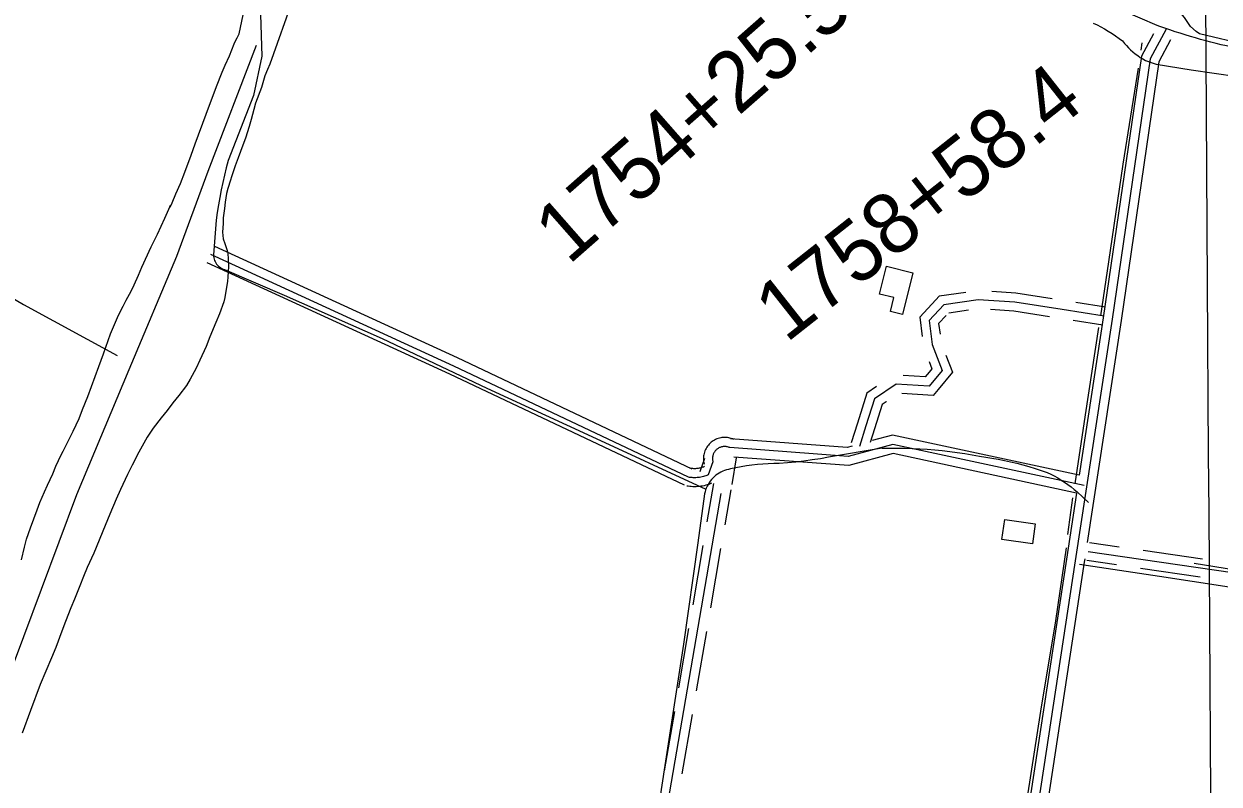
# Model space of a CAD drawing. Extents: x 3477039 to 3515015, y 546746 to 572297.
# Drawn here: x 3500384 to 3502371, y 553862 to 555126 of the extents above; entities that cross this region are included whole.
import ezdxf

# ---------------------------------------------------------------- set-up
doc = ezdxf.new("R2010")
doc.units = 0
for name, color, linetype in [('V-BLDG-OTLN', 7, 'Continuous'), ('V-DTCH-CNTR', 7, 'Continuous'), ('V-GRID-MAJR', 7, 'Continuous'), ('V-LEVE-TOET', 7, 'Continuous'), ('V-ROAD-CNTR', 7, 'Continuous'), ('V-SITE-VEGE', 7, 'Continuous'), ('V-SURV-IDEN', 7, 'Continuous'), ('V-TOPO-SHOR', 7, 'Continuous')]:
    doc.layers.add(name, color=color, linetype=linetype)

msp = doc.modelspace()

# ---------------------------------------------------------------- linework, layer by layer
at = {"layer": 'V-BLDG-OTLN'}
for points in [[(3501861.6, 554712.2), (3501844.5, 554643.1), (3501824.4, 554648.1), (3501830.1, 554671.2), (3501806.5, 554677), (3501818, 554723.4)], [(3502060.6, 554261.7), (3502009.8, 554269.1), (3502014.6, 554302.4), (3502065.3, 554295.1)]]:
    msp.add_lwpolyline(points, close=True, dxfattribs=at)
at = {"layer": 'V-DTCH-CNTR'}
for points in [[(3500777.6, 555141.9), (3500779.8, 555072.6), (3500765.8, 555007), (3500723.6, 554899.2), (3500720.4, 554887), (3500717.4, 554874.7), (3500714.6, 554862.3), (3500712, 554850), (3500709.6, 554837.5), (3500707.4, 554825.1), (3500705.4, 554812.6), (3500703.6, 554800), (3500699, 554742.1), (3500699.2, 554739.7), (3500699.6, 554737.4), (3500700.1, 554735.2), (3500700.9, 554733), (3500701.9, 554730.9), (3500703, 554728.8), (3500704.4, 554726.9), (3500705.9, 554725.1), (3500707.5, 554723.5), (3500709.3, 554722), (3500711.2, 554720.6), (3500713.3, 554719.5), (3500715.4, 554718.5), (3500717.6, 554717.7), (3500816.7, 554675.4), (3500979.7, 554603.3), (3501153.6, 554520.8), (3501321.1, 554443.7), (3501517.7, 554352.7)], [(3502161.4, 555127.5), (3502167.9, 555124.4), (3502174.3, 555121.1), (3502180.5, 555117.7), (3502186.7, 555114), (3502192.8, 555110.2), (3502198.7, 555106.1), (3502204.5, 555101.9), (3502210.2, 555097.6), (3502213.3, 555093.7), (3502216.7, 555089.9), (3502220.2, 555086.2), (3502223.8, 555082.7), (3502227.6, 555079.4), (3502231.5, 555076.3), (3502235.6, 555073.3), (3502239.8, 555070.4), (3502244.1, 555067.8), (3502248.5, 555065.4), (3502266.2, 555059.3), (3502324.3, 555049.6), (3502515.8, 555021.7)], [(3500175.9, 554781.3), (3500253.2, 554736.1), (3500383.6, 554659.5), (3500539.3, 554574.7)], [(3501810.9, 554420.6), (3501721.6, 554405.6), (3501708, 554403.3), (3501694.4, 554401.2), (3501680.7, 554399.4), (3501667.1, 554397.8), (3501653.3, 554396.4), (3501639.6, 554395.3), (3501630.5, 554395.2), (3501621.4, 554395), (3501612.4, 554394.4), (3501603.3, 554393.7), (3501594.3, 554392.7), (3501585.3, 554391.4), (3501576.3, 554389.9), (3501567.4, 554388.2), (3501558.5, 554386.3), (3501555.3, 554385.6), (3501552, 554384.8), (3501548.9, 554383.8), (3501545.8, 554382.5), (3501542.8, 554381.1), (3501539.9, 554379.4), (3501537.1, 554377.6), (3501534.4, 554375.7), (3501531.8, 554373.5), (3501529.4, 554371.2), (3501527.2, 554368.8), (3501525.1, 554366.2), (3501523.1, 554363.4), (3501521.4, 554360.6), (3501519.8, 554357.7), (3501518.4, 554354.6), (3501517.7, 554352.7), (3501517.2, 554351.5), (3501516.3, 554348.3), (3501515.5, 554345.1), (3501504.6, 554263.6), (3501480.5, 554095.1), (3501449.5, 553893.2), (3501421.4, 553707.9)], [(3501810.9, 554420.6), (3501823.3, 554420.8), (3501835.8, 554420.8), (3501848.3, 554420.7), (3501860.8, 554420.3), (3501873.3, 554419.7), (3501885.8, 554418.9), (3501898.2, 554417.9), (3501910.7, 554416.7), (3501923.1, 554415.3), (3501935.5, 554413.6), (3501947.9, 554411.8), (3501960.2, 554409.8), (3501972.5, 554407.5), (3501982.9, 554406.1), (3501993.3, 554404.4), (3502003.7, 554402.5), (3502014, 554400.4), (3502024.3, 554398.2), (3502034.5, 554395.7), (3502044.7, 554393), (3502054.8, 554390.2), (3502064.9, 554387.1), (3502074.9, 554383.9), (3502084.9, 554380.5), (3502090.9, 554377.6), (3502096.8, 554374.6), (3502102.6, 554371.4), (3502108.3, 554367.9), (3502113.9, 554364.3), (3502119.4, 554360.5), (3502124.7, 554356.6), (3502129.9, 554352.4), (3502135, 554348.1), (3502153.8, 554330.6)], [(3502138.5, 554227.8), (3502271.9, 554208.2), (3502442.1, 554181.9)]]:
    msp.add_lwpolyline(points, dxfattribs=at)
at = {"layer": 'V-GRID-MAJR'}
msp.add_spline([(3502367.2, 552233.1), (3502330.2, 558291), (3502293.2, 564352), (3502256.2, 570412.9), (3502256.2, 570416)], degree=3, dxfattribs=at)
at = {"layer": 'V-LEVE-TOET'}
msp.add_lwpolyline([(3502417.3, 555090.5), (3502338, 555109.6), (3502332.6, 555113.3), (3502323.5, 555121.9), (3502313.4, 555136.6), (3502284.6, 555171.5), (3502206.3, 555236.7), (3502079.7, 555325.4), (3502027.6, 555338.7), (3502008.9, 555347.4), (3501996.9, 555357.2), (3501994.7, 555359.4), (3501963.8, 555391.6), (3501873, 555472.7), (3501765.2, 555567.3)], dxfattribs=at)
at = {"layer": 'V-ROAD-CNTR'}
for points in [[(3502267.7, 555123.4), (3502013.7, 555233.5), (3501808.2, 555331.3), (3501552.3, 555442.4)], [(3502267.7, 555123.4), (3502013.7, 555233.5), (3501808.2, 555331.3), (3501552.3, 555442.4)], [(3502282.6, 555117), (3502256.2, 555067.8), (3502193, 554635.3), (3502131.8, 554233.8), (3501953.1, 553062)], [(3502261.7, 555109.7), (3502241.7, 555072.6), (3502178.1, 554637.6), (3502138.3, 554375.9)], [(3502435.4, 555078.8), (3502426.7, 555080.4), (3502417.9, 555082), (3502409.2, 555083.7), (3502400.5, 555085.5), (3502391.8, 555087.4), (3502383.2, 555089.4), (3502374.5, 555091.4), (3502365.9, 555093.5), (3502357.3, 555095.7), (3502348.7, 555097.9), (3502340.1, 555100.3), (3502331.6, 555102.7), (3502323.1, 555105.2), (3502314.6, 555107.8), (3502306.1, 555110.4), (3502297.6, 555113.1), (3502289.2, 555115.9), (3502280.8, 555118.8), (3502272.4, 555121.7), (3502267.7, 555123.4)], [(3502435.4, 555078.8), (3502426.7, 555080.4), (3502417.9, 555082), (3502409.2, 555083.7), (3502400.5, 555085.5), (3502391.8, 555087.4), (3502383.2, 555089.4), (3502374.5, 555091.4), (3502365.9, 555093.5), (3502357.3, 555095.7), (3502348.7, 555097.9), (3502340.1, 555100.3), (3502331.6, 555102.7), (3502323.1, 555105.2), (3502314.6, 555107.8), (3502306.1, 555110.4), (3502297.6, 555113.1), (3502289.2, 555115.9), (3502280.8, 555118.8), (3502272.4, 555121.7), (3502267.7, 555123.4)], [(3502290.3, 555099.6), (3502270.6, 555063), (3502207.8, 554633.1), (3502151.6, 554264.3)], [(3501495.2, 554386.2), (3501105, 554570.9), (3500701.3, 554756.3)], [(3501488.7, 554372.7), (3501098.6, 554557.3), (3500695, 554742.6)], [(3501482.3, 554359.1), (3501092.3, 554543.7), (3500688.7, 554729)], [(3501949.9, 554679.7), (3501905.7, 554673.3), (3501900, 554667.2)], [(3502093.4, 554668.9), (3502033.2, 554678.4), (3501992.9, 554681.2)], [(3502180, 554640.3), (3502109.9, 554651.1), (3502031.5, 554663.5), (3501970.6, 554667.6), (3501913.1, 554659.2), (3501888.9, 554633.3), (3501893.9, 554593.2), (3501910.6, 554549.7), (3501888.9, 554523.8), (3501833.8, 554527.1), (3501798, 554502.8), (3501783.8, 554457.7), (3501773, 554423.4)], [(3501900, 554667.2), (3501873.1, 554638.4), (3501877.1, 554606.5)], [(3502182.2, 554655.1), (3502132.8, 554662.7)], [(3501917.1, 554641.6), (3501904.6, 554628.2), (3501906.9, 554610.2)], [(3501954.3, 554650.1), (3501921.8, 554645.3)], [(3502088.7, 554639.3), (3502029.8, 554648.6), (3501990.8, 554651.2)], [(3502177.7, 554625.5), (3502128.3, 554633.1)], [(3501916.7, 554575.5), (3501927.7, 554546.9), (3501904.1, 554518.6)], [(3501888.7, 554564.7), (3501893.4, 554552.6), (3501889.1, 554547.4)], [(3501889.1, 554547.4), (3501882.2, 554539.2), (3501845.5, 554541.4)], [(3501801.2, 554523.1), (3501785.2, 554512.3), (3501769.5, 554462.2), (3501759.2, 554429.7)], [(3501904.1, 554518.6), (3501895.5, 554508.4), (3501843.7, 554511.5)], [(3501817.5, 554497.9), (3501810.7, 554493.3), (3501798.1, 554453.1), (3501790.9, 554430.3)], [(3501818, 554498.3), (3501817.5, 554497.9)], [(3501563.5, 554435.4), (3501561.9, 554436.1), (3501559.8, 554436.8), (3501557.7, 554437.5), (3501555.6, 554438), (3501553.4, 554438.3), (3501551.2, 554438.5), (3501549, 554438.6), (3501546.7, 554438.6), (3501544.5, 554438.4), (3501542.4, 554438), (3501540.2, 554437.5), (3501538.1, 554436.9), (3501536, 554436.2), (3501533.9, 554435.3), (3501532, 554434.3), (3501530.1, 554433.2), (3501528.2, 554432), (3501526.5, 554430.6), (3501524.8, 554429.1), (3501523.2, 554427.6), (3501521.8, 554425.9), (3501520.4, 554424.2), (3501519.2, 554422.3), (3501518.1, 554420.4), (3501517.1, 554418.4), (3501516.2, 554416.4), (3501515.4, 554414.3), (3501514.8, 554412.2), (3501514.3, 554410), (3501514, 554407.9), (3501513.8, 554405.6), (3501513.7, 554403.4), (3501513.8, 554401.2), (3501514, 554399), (3501514.4, 554396.8), (3501514.8, 554394.8), (3501515, 554394.3)], [(3501761, 554424.4), (3501752.7, 554422.2), (3501558.6, 554436.6)], [(3502138.3, 554375.9), (3501828, 554442.6), (3501794.1, 554433.4)], [(3501557.5, 554421.7), (3501556.3, 554422.2), (3501555.1, 554422.6), (3501553.9, 554423), (3501552.7, 554423.2), (3501551.4, 554423.4), (3501550.2, 554423.6), (3501548.9, 554423.6), (3501547.6, 554423.6), (3501546.4, 554423.5), (3501545.1, 554423.3), (3501543.9, 554423), (3501542.7, 554422.7), (3501541.5, 554422.2), (3501540.3, 554421.7), (3501539.2, 554421.2), (3501538.1, 554420.5), (3501537, 554419.8), (3501536, 554419), (3501535.1, 554418.2), (3501534.2, 554417.3), (3501533.3, 554416.3), (3501532.6, 554415.3), (3501531.9, 554414.3), (3501531.2, 554413.2), (3501530.6, 554412.1), (3501530.1, 554410.9), (3501529.7, 554409.7), (3501529.4, 554408.5), (3501529.1, 554407.3), (3501528.9, 554406), (3501528.8, 554404.7), (3501528.7, 554403.5), (3501528.8, 554402.2), (3501528.9, 554401), (3501529.1, 554399.7), (3501529.4, 554398.5), (3501529.5, 554398.2)], [(3502146.6, 554358.8), (3501828.4, 554427.2), (3501754.2, 554407), (3501557.5, 554421.7)], [(3501515.4, 554403.4), (3501507.4, 554381.5)], [(3501529.5, 554398.2), (3501521.5, 554376.4)], [(3501568.2, 554404.5), (3501560.6, 554360.5)], [(3502133.7, 554346.2), (3501828.8, 554411.8), (3501755.6, 554391.9), (3501564, 554406.1)], [(3501521.5, 554376.4), (3501519.5, 554375.6), (3501517.5, 554374.8), (3501515.5, 554374.2), (3501513.5, 554373.6), (3501511.5, 554373.1), (3501509.4, 554372.6), (3501507.3, 554372.3), (3501505.3, 554372), (3501503.2, 554371.8), (3501501.1, 554371.7), (3501498.9, 554371.7), (3501496.8, 554371.7), (3501494.7, 554371.8), (3501492.6, 554372.1), (3501490.6, 554372.3), (3501488.7, 554372.7)], [(3501515.7, 554390.2), (3501514, 554389.5), (3501512.6, 554389), (3501511.1, 554388.5), (3501509.6, 554388.1), (3501508.1, 554387.7), (3501506.6, 554387.4), (3501505.1, 554387.1), (3501503.6, 554386.9), (3501502.1, 554386.8), (3501500.5, 554386.7), (3501499, 554386.7), (3501497.5, 554386.7), (3501495.9, 554386.8), (3501494.4, 554387), (3501492.9, 554387.2), (3501491.3, 554387.4)], [(3501527.2, 554362.5), (3501525, 554361.6), (3501522.5, 554360.7), (3501520, 554359.8), (3501517.4, 554359.1), (3501514.8, 554358.4), (3501512.2, 554357.9), (3501509.6, 554357.4), (3501506.9, 554357.1), (3501504.2, 554356.9), (3501501.6, 554356.7), (3501498.9, 554356.7), (3501496.2, 554356.7), (3501493.5, 554356.9), (3501490.9, 554357.2), (3501488.3, 554357.5), (3501486.2, 554357.9)], [(3501530.5, 554362.3), (3501519.5, 554298.6)], [(3501542.8, 554345.4), (3501360, 553283.1)], [(3501559, 554351.5), (3501549.1, 554293.6)], [(3502133.7, 554346.2), (3502117, 554236.1), (3501955.4, 553176.5)], [(3501512.7, 554259.2), (3501495.8, 554160.7)], [(3502155.4, 554264), (3502204.9, 554256.8)], [(3501542.3, 554254.1), (3501525.3, 554155.6)], [(3502147.4, 554236.8), (3502146.6, 554231.5), (3501967.9, 553059.7)], [(3502153.2, 554249.2), (3504061.3, 553971.6)], [(3502244.5, 554251.1), (3502343.4, 554236.7)], [(3502151.1, 554234.4), (3502200.5, 554227.2)], [(3502240.1, 554221.4), (3502339.1, 554207)], [(3501489, 554121.3), (3501472, 554022.7)], [(3501518.6, 554116.2), (3501501.6, 554017.6)], [(3501465.3, 553983.3), (3501448.3, 553884.7)], [(3501494.8, 553978.2), (3501477.9, 553879.6)]]:
    msp.add_lwpolyline(points, dxfattribs=at)
at = {"layer": 'V-SITE-VEGE'}
for p, q in [((3500857.4, 555240.4), (3500792.8, 555059.2)), ((3500742, 555109.7), (3500763.2, 555208.8)), ((3500740.2, 555106.3), (3500742, 555109.7)), ((3500725.6, 555073.1), (3500733.5, 555092.8)), ((3500733.5, 555092.8), (3500735.9, 555098)), ((3500735.9, 555098), (3500738.8, 555103.1)), ((3500738.8, 555103.1), (3500740.2, 555106.3)), ((3500718.9, 555057.5), (3500725.6, 555073.1)), ((3500713.9, 555045.8), (3500718.9, 555057.5)), ((3500788.9, 555050.5), (3500784.7, 555039.8)), ((3500792.8, 555059.2), (3500788.9, 555050.5)), ((3500704.3, 555022.2), (3500713.9, 555045.8)), ((3500784.7, 555039.8), (3500779.2, 555020.4)), ((3500686.8, 554975.9), (3500704.3, 555022.2)), ((3500779.2, 555020.4), (3500768.9, 554994.1)), ((3500768.9, 554994.1), (3500766.4, 554983.7)), ((3500668.9, 554926.8), (3500686.8, 554975.9)), ((3500766.4, 554983.7), (3500762, 554967.1)), ((3500758.8, 554955.3), (3500752.3, 554936.3)), ((3500762, 554967.1), (3500758.8, 554955.3)), ((3500752.3, 554936.3), (3500748, 554924.2)), ((3500662.4, 554907.7), (3500668.9, 554926.8)), ((3500748, 554924.2), (3500740.5, 554903.4)), ((3500651.7, 554879.4), (3500662.4, 554907.7)), ((3500740.5, 554903.4), (3500735.5, 554890)), ((3500644.2, 554860.7), (3500651.7, 554879.4)), ((3500729.4, 554871.6), (3500727.3, 554866.4)), ((3500735.5, 554890), (3500729.4, 554871.6)), ((3500636.8, 554843.4), (3500644.2, 554860.7)), ((3500723, 554852.2), (3500720.8, 554844.3)), ((3500727.3, 554866.4), (3500723, 554852.2)), ((3500630.7, 554828.5), (3500636.8, 554843.4)), ((3500720.8, 554844.3), (3500718.6, 554829.7)), ((3500618.3, 554803.3), (3500625.1, 554818.2)), ((3500625.1, 554818.2), (3500627.6, 554824.7)), ((3500627.5, 554821.3), (3500630.7, 554828.5)), ((3500627.6, 554824.7), (3500627.5, 554821.3)), ((3500717.8, 554819.3), (3500715.5, 554803.7)), ((3500718.6, 554829.7), (3500717.8, 554819.3)), ((3500605.9, 554776.3), (3500618.3, 554803.3)), ((3500715.1, 554794), (3500714.3, 554779.7)), ((3500715.5, 554803.7), (3500715.1, 554794)), ((3500595.9, 554755.6), (3500605.9, 554776.3)), ((3500714.3, 554779.7), (3500715.5, 554769)), ((3500580.3, 554721.4), (3500595.9, 554755.6)), ((3500715.5, 554769), (3500717.9, 554760.9)), ((3500717.9, 554760.9), (3500721.3, 554751.2)), ((3500721.3, 554751.2), (3500722.9, 554745.3)), ((3500722.9, 554745.3), (3500724.1, 554723.4)), ((3500574.6, 554708.6), (3500580.3, 554721.4)), ((3500724.1, 554723.4), (3500723.2, 554705)), ((3500562.2, 554682), (3500567.2, 554692.3)), ((3500567.2, 554692.3), (3500574.6, 554708.6)), ((3500722.5, 554698.4), (3500718, 554671)), ((3500723.2, 554705), (3500722.5, 554698.4)), ((3500554, 554667.1), (3500562.2, 554682)), ((3500544.1, 554647.4), (3500549.1, 554656.8)), ((3500549.1, 554656.8), (3500554, 554667.1)), ((3500716.2, 554664.1), (3500709, 554644)), ((3500718, 554671), (3500716.2, 554664.1)), ((3500528.1, 554610.8), (3500539.5, 554637.8)), ((3500539.5, 554637.8), (3500544.1, 554647.4)), ((3500709, 554644), (3500703, 554629.5)), ((3500703, 554629.5), (3500693.4, 554606)), ((3500516.3, 554577.6), (3500528.1, 554610.8)), ((3500693.4, 554606), (3500687, 554589.7)), ((3500508.5, 554556.8), (3500516.3, 554577.6)), ((3500687, 554589.7), (3500676.6, 554566.9)), ((3500490.6, 554506.6), (3500508.5, 554556.8)), ((3500670.3, 554553.8), (3500660.7, 554535.5)), ((3500676.6, 554566.9), (3500670.3, 554553.8)), ((3500660.7, 554535.5), (3500654.3, 554524.8)), ((3500654.3, 554524.8), (3500641.7, 554508.2)), ((3500481.7, 554484.9), (3500490.6, 554506.6)), ((3500631.8, 554496.2), (3500622, 554483.4)), ((3500641.7, 554508.2), (3500631.8, 554496.2)), ((3500476, 554470.3), (3500481.7, 554484.9)), ((3500622, 554483.4), (3500612.1, 554471)), ((3500466, 554449.3), (3500476, 554470.3)), ((3500599.1, 554454.1), (3500588.9, 554439)), ((3500612.1, 554471), (3500599.1, 554454.1)), ((3500449.4, 554415.7), (3500466, 554449.3)), ((3500588.9, 554439), (3500575.4, 554414.1)), ((3500445.8, 554409.9), (3500449.4, 554415.7)), ((3500575.4, 554414.1), (3500564.1, 554392.7)), ((3500437.3, 554390.9), (3500445.8, 554409.9)), ((3500423.4, 554359.4), (3500432, 554378.1)), ((3500432, 554378.1), (3500437.3, 554390.9)), ((3500556.3, 554377.1), (3500544.9, 554352.2)), ((3500564.1, 554392.7), (3500556.3, 554377.1)), ((3500418.5, 554348), (3500423.4, 554359.4)), ((3500410.6, 554330.7), (3500418.5, 554348)), ((3500537.5, 554336.3), (3500526.8, 554311.1)), ((3500544.9, 554352.2), (3500537.5, 554336.3)), ((3500394.9, 554288.2), (3500406.3, 554318.3)), ((3500406.3, 554318.3), (3500410.6, 554330.7)), ((3500526.8, 554311.1), (3500519.3, 554292.4)), ((3500388.5, 554269.5), (3500394.9, 554288.2)), ((3500519.3, 554292.4), (3500500.1, 554246.1)), ((3500380.1, 554235.2), (3500384.9, 554256.3)), ((3500384.9, 554256.3), (3500388.5, 554269.5)), ((3500500.1, 554246.1), (3500489.4, 554222.6)), ((3500489.4, 554222.6), (3500483, 554207.4)), ((3500483, 554207.4), (3500476.9, 554191.8)), ((3500476.9, 554191.8), (3500468, 554169.7)), ((3500468, 554169.7), (3500462, 554155.2)), ((3500462, 554155.2), (3500453.4, 554132.7)), ((3500447.3, 554116.4), (3500437, 554089.4)), ((3500453.4, 554132.7), (3500447.3, 554116.4)), ((3500437, 554089.4), (3500430.2, 554072.5)), ((3500430.2, 554072.5), (3500411.3, 554027.9)), ((3500411.3, 554027.9), (3500394.9, 553985)), ((3500394.9, 553985), (3500381, 553947.3))]:
    msp.add_line(p, q, dxfattribs=at)
at = {"layer": 'V-TOPO-SHOR'}
for p, q in [((3502242.6, 555094.8), (3502240.7, 555082.6)), ((3502127.1, 554338.1), (3502118.7, 554277.3)), ((3504070.3, 553949.5), (3502329.3, 554229.2))]:
    msp.add_line(p, q, dxfattribs=at)
for points in [[(3500770.2, 555090.1), (3500689.9, 554880.9), (3500637.8, 554739.2), (3500558.4, 554551.3), (3500471.8, 554343), (3500354.3, 554028.3), (3500264.9, 553811), (3500197.8, 553618.1), (3500183, 553578.9)], [(3502236.3, 555052.6), (3502210.6, 554893), (3502187.1, 554730.5), (3502173.8, 554640.7)], [(3502170.5, 554621.2), (3502148.1, 554476.5), (3502131, 554361.7)], [(3502116.7, 554255.1), (3502099.1, 554133.9), (3502073.9, 553983.8), (3502041.7, 553776.5)]]:
    msp.add_lwpolyline(points, dxfattribs=at)

# ---------------------------------------------------------------- texts
at = {"layer": 'V-SURV-IDEN'}
for s, rotation, p in [('1754+25.5', 41.3083, (3501289.5, 554724.1)), ('1758+58.4', 38.264, (3501651.1, 554594.5))]:
    msp.add_text(s, height=100, rotation=rotation, dxfattribs=at).set_placement(p)

doc.saveas('drawing.dxf')
